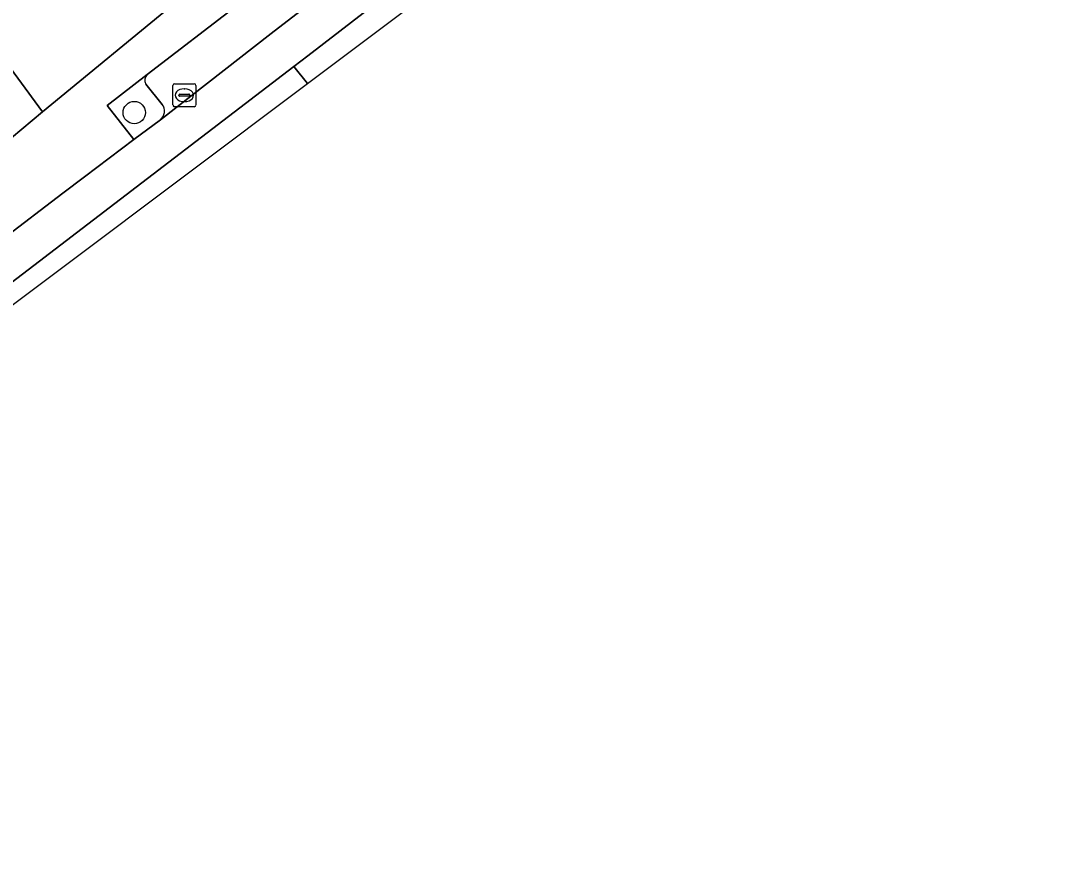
# Model space of a CAD drawing. Extents: x 159371 to 159986, y 382987 to 383597.
# Drawn here: x 159937.11 to 159981.82, y 383230.61 to 383267.38 of the extents above; entities that cross this region are included whole.
import ezdxf

# ---------------------------------------------------------------- set-up
doc = ezdxf.new("R2010")
doc.units = 0
for name, color, linetype in [('IMGEO_Boom', 7, 'Continuous'), ('IMGEO_Erf', 7, 'Continuous'), ('IMGEO_Groenvoorziening', 7, 'Continuous'), ('IMGEO_Kolk', 7, 'Continuous'), ('IMGEO_Pand', 7, 'Continuous'), ('IMGEO_Parkeervlak_open', 7, 'Continuous'), ('IMGEO_Rijbaan_lokaal_gesloten', 7, 'Continuous'), ('IMGEO_Rijbaan_lokaal_open', 7, 'Continuous'), ('IMGEO_Voetpad_open', 7, 'Continuous')]:
    doc.layers.add(name, color=color, linetype=linetype)

msp = doc.modelspace()

# ---------------------------------------------------------------- linework, layer by layer
at = {"layer": 'IMGEO_Boom'}
msp.add_circle((159942.066, 383263.363), 0.489, dxfattribs=at)
at = {"layer": 'IMGEO_Erf'}
msp.add_lwpolyline([(159936.262, 383261.889), (159938.069, 383263.392), (159935.149, 383267.369)], dxfattribs=at)
at = {"layer": 'IMGEO_Groenvoorziening'}
for points in [[(159942.629, 383265.026), (159940.88, 383263.68), (159942.046, 383262.195), (159943.207, 383263.055)], [(159943.283, 383263.722), (159942.569, 383264.607)]]:
    msp.add_lwpolyline(points, dxfattribs=at)
for centre, radius, start, end in [((159942.883, 383264.776), 0.356, 135.4178, 208.2837), ((159942.883, 383263.43), 0.496, 310.8842, 36.115)]:
    msp.add_arc(centre, radius, start, end, dxfattribs=at)
at = {"layer": 'IMGEO_Kolk'}
for p, q in [((159943.825, 383264.621), (159944.677, 383264.621)), ((159943.75, 383263.695), (159943.75, 383264.547)), ((159944.052, 383264.164), (159944.45, 383264.164)), ((159944.238, 383264.401), (159944.263, 383264.401)), ((159944.751, 383264.547), (159944.751, 383263.695)), ((159944.009, 383264.115), (159944.009, 383264.127)), ((159944.447, 383264.078), (159944.049, 383264.078)), ((159944.261, 383263.841), (159944.236, 383263.841)), ((159944.493, 383264.127), (159944.493, 383264.115)), ((159944.677, 383263.621), (159943.825, 383263.621))]:
    msp.add_line(p, q, dxfattribs=at)
for points in [[(159943.825, 383264.621), (159944.677, 383264.621)], [(159943.75, 383263.695), (159943.75, 383264.547)], [(159944.751, 383264.547), (159944.751, 383263.695)], [(159944.677, 383263.621), (159943.825, 383263.621)]]:
    msp.add_lwpolyline(points, dxfattribs=at)
for centre, radius, start, end in [((159943.827, 383264.545), 0.0765, 91.552, 178.448), ((159943.827, 383264.545), 0.0765, 91.552, 178.448), ((159944.675, 383264.545), 0.0765, 1.552, 88.448), ((159944.675, 383264.545), 0.0765, 1.552, 88.448), ((159944.049, 383264.124), 0.0403, 85.8775, 175.7526), ((159944.454, 383264.126), 0.0386, 1.7309, 96.639), ((159944.046, 383264.114), 0.0366, 178.938, 274.7102), ((159944.45, 383264.121), 0.043, 264.8664, 352.4533), ((159943.827, 383263.697), 0.0765, 181.552, 268.448), ((159943.827, 383263.697), 0.0765, 181.552, 268.448), ((159944.675, 383263.697), 0.0765, 271.552, 358.448), ((159944.675, 383263.697), 0.0765, 271.552, 358.448)]:
    msp.add_arc(centre, radius, start, end, dxfattribs=at)
for centre, major_axis, ratio, start_param, end_param in [((159944.237, 383264.121), (-0.387, 0.002), 0.722429, 4.712389, 7.853982), ((159944.262, 383264.121), (-0.39, 0.002), 0.717154, 1.570796, 4.712389)]:
    msp.add_ellipse(centre, major_axis=major_axis, ratio=ratio, start_param=start_param, end_param=end_param, dxfattribs=at)
at = {"layer": 'IMGEO_Pand'}
msp.add_lwpolyline([(159938.884, 383274.471), (159933.181, 383269.745), (159935.149, 383267.369), (159938.069, 383263.392), (159944.004, 383268.292)], close=True, dxfattribs=at)
at = {"layer": 'IMGEO_Parkeervlak_open'}
for points in [[(159962.619, 383278.043), (159961.472, 383279.55), (159957.026, 383276.108), (159952.409, 383272.555), (159946.562, 383268.05), (159942.629, 383265.026)], [(159943.207, 383263.055), (159948.03, 383266.805), (159953.082, 383270.715), (159958.262, 383274.696), (159962.619, 383278.043)], [(159942.569, 383264.607), (159943.283, 383263.722)]]:
    msp.add_lwpolyline(points, dxfattribs=at)
for centre, radius, start, end in [((159942.883, 383264.776), 0.356, 135.4178, 208.2837), ((159942.883, 383263.43), 0.496, 310.8842, 36.115)]:
    msp.add_arc(centre, radius, start, end, dxfattribs=at)
at = {"layer": 'IMGEO_Rijbaan_lokaal_gesloten'}
for points in [[(159949.02, 383265.371), (159949.631, 383265.838), (159963.334, 383276.404), (159970.676, 383281.955), (159980.447, 383288.011), (159979.648, 383289.586), (159975.79, 383287.47), (159974.644, 383286.763), (159972.039, 383285.028), (159969.214, 383283.058), (159967.243, 383281.552), (159965.889, 383280.562), (159962.619, 383278.043), (159958.262, 383274.696), (159953.082, 383270.715), (159948.03, 383266.805), (159943.207, 383263.055), (159942.046, 383262.195), (159939.889, 383260.569), (159938.953, 383259.858), (159928.303, 383251.721)], [(159880.097, 383213.321), (159888.449, 383219.325), (159894.22, 383223.535), (159897.491, 383225.958), (159949.02, 383265.371)]]:
    msp.add_lwpolyline(points, dxfattribs=at)
at = {"layer": 'IMGEO_Rijbaan_lokaal_open'}
for points in [[(159979.648, 383289.586), (159980.447, 383288.011), (159970.676, 383281.955), (159963.334, 383276.404), (159949.631, 383265.838), (159949.02, 383265.371), (159949.617, 383264.636), (159958.513, 383271.311), (159960.338, 383272.649)], [(159782.678, 383149.411), (159870.405, 383205.208), (159949.617, 383264.636), (159949.02, 383265.371), (159897.491, 383225.958), (159894.22, 383223.535), (159888.449, 383219.325), (159880.097, 383213.321)]]:
    msp.add_lwpolyline(points, dxfattribs=at)
at = {"layer": 'IMGEO_Voetpad_open'}
for points in [[(159981.823, 383295.807), (159979.443, 383294.433), (159979.338, 383294.477), (159977.824, 383293.484), (159970.948, 383288.972), (159967.084, 383286.436), (159962.889, 383283.683), (159960.765, 383281.98), (159955.259, 383277.521), (159951.228, 383274.256), (159949.457, 383272.794), (159944.004, 383268.292), (159938.069, 383263.392), (159936.262, 383261.889)], [(159938.953, 383259.858), (159939.889, 383260.569), (159942.046, 383262.195), (159940.88, 383263.68), (159942.629, 383265.026), (159946.562, 383268.05), (159952.409, 383272.555), (159957.026, 383276.108), (159961.472, 383279.55), (159962.619, 383278.043), (159965.889, 383280.562), (159964.726, 383282.091)], [(159901.983, 383233.992), (159909.025, 383239.354), (159915.741, 383244.492), (159917.468, 383245.881), (159918.678, 383244.335), (159928.303, 383251.721), (159938.953, 383259.858)]]:
    msp.add_lwpolyline(points, dxfattribs=at)

doc.saveas('drawing.dxf')
